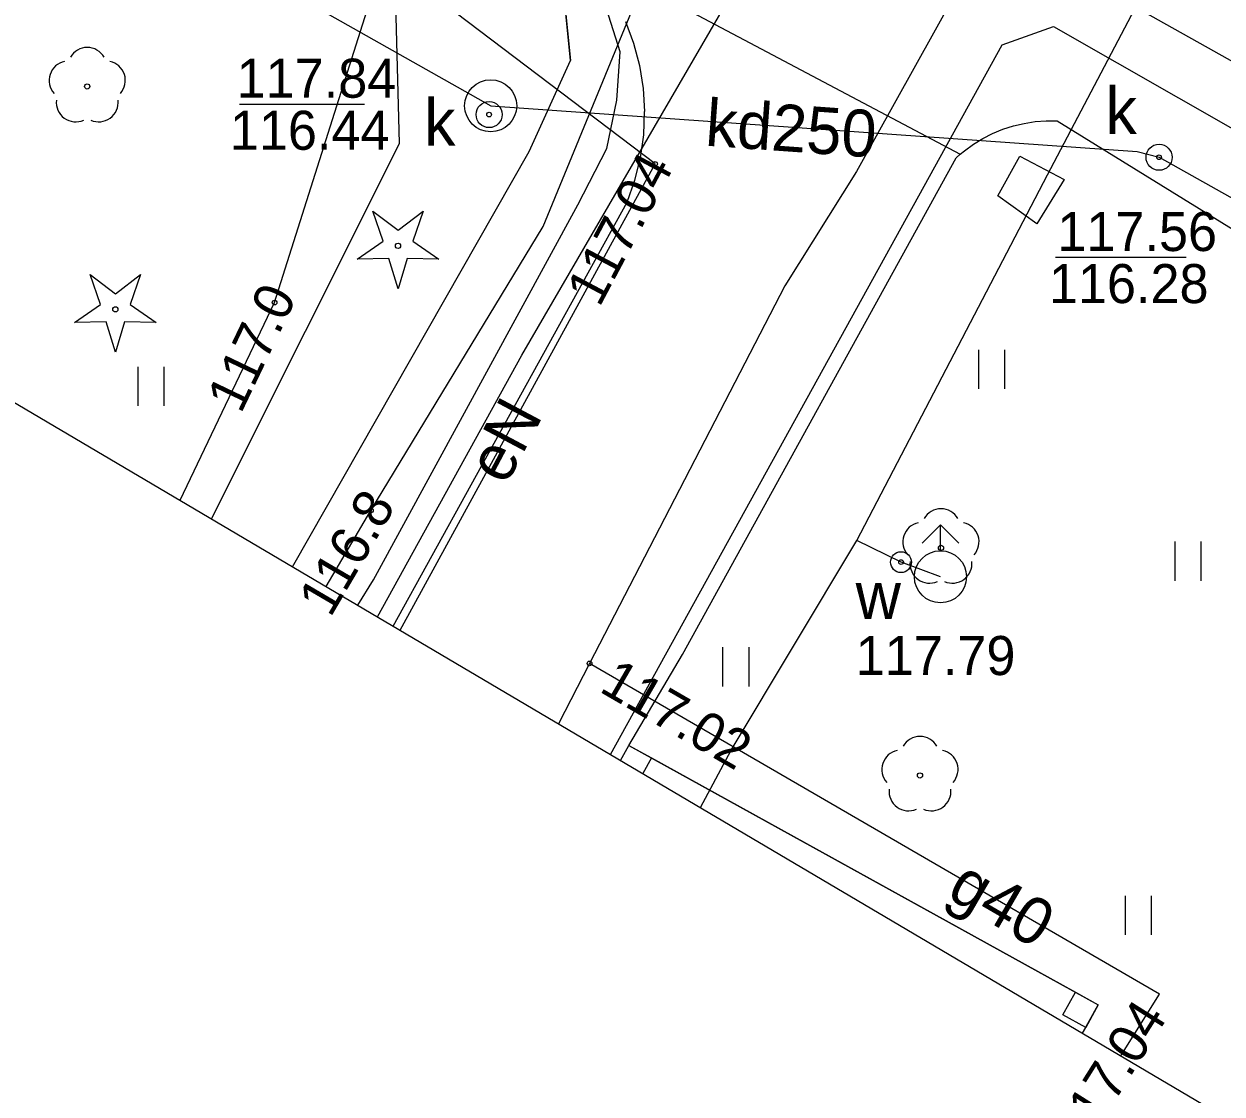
# Model space of a CAD drawing. Extents: x 6434771 to 6436222, y 5663454 to 5664782.
# Drawn here: x 6435355.97 to 6435378.99, y 5663723 to 5663743.55 of the extents above; entities that cross this region are included whole.
import ezdxf

# ---------------------------------------------------------------- set-up
doc = ezdxf.new("R2010")
doc.units = 0
for name, color, linetype in [('Warstwa 1', 7, 'Continuous'), ('Warstwa 10', 7, 'Continuous'), ('Warstwa 11', 7, 'Continuous'), ('Warstwa 12', 7, 'Continuous'), ('Warstwa 13', 7, 'Continuous'), ('Warstwa 14', 7, 'Continuous'), ('Warstwa 15', 7, 'Continuous'), ('Warstwa 2', 7, 'Continuous'), ('Warstwa 33', 7, 'Continuous'), ('Warstwa 4', 7, 'Continuous'), ('Warstwa 5', 7, 'Continuous'), ('Warstwa 6', 7, 'Continuous'), ('Warstwa 63', 7, 'Continuous'), ('Warstwa 7', 7, 'Continuous'), ('Warstwa 8', 7, 'Continuous'), ('Warstwa 9', 7, 'Continuous')]:
    doc.layers.add(name, color=color, linetype=linetype)

msp = doc.modelspace()

# ---------------------------------------------------------------- linework, layer by layer
at = {"layer": 'Warstwa 1'}
msp.add_lwpolyline([(6435374.683, 5663740.249), (6435375.105, 5663741.015), (6435375.96, 5663740.565), (6435375.434, 5663739.713)], close=True, dxfattribs=at)
at = {"layer": 'Warstwa 10'}
msp.add_lwpolyline([(6435361.782, 5663732.745), (6435362.64, 5663734.21), (6435365.95, 5663739.66), (6435367.84, 5663744.26), (6435367.54, 5663745.85), (6435365.9, 5663747.91), (6435362.42, 5663750.92), (6435353.78, 5663756.25), (6435353.7, 5663757.02), (6435355.817, 5663761.205)], dxfattribs=at)
for points in [[(6435362.375, 5663739.035), (6435362.877, 5663739.382), (6435362.675, 5663739.958), (6435363.16, 5663739.588), (6435363.645, 5663739.958), (6435363.443, 5663739.382), (6435363.945, 5663739.035), (6435363.335, 5663739.049), (6435363.16, 5663738.465), (6435362.985, 5663739.049)], [(6435356.945, 5663737.815), (6435357.447, 5663738.162), (6435357.245, 5663738.738), (6435357.73, 5663738.368), (6435358.215, 5663738.738), (6435358.013, 5663738.162), (6435358.515, 5663737.815), (6435357.905, 5663737.829), (6435357.73, 5663737.245), (6435357.555, 5663737.829)]]:
    msp.add_lwpolyline(points, close=True, dxfattribs=at)
for centre in [(6435363.16, 5663739.29), (6435357.73, 5663738.07)]:
    msp.add_circle(centre, 0.05, dxfattribs=at)
at = {"layer": 'Warstwa 11'}
for centre in [(6435357.19, 5663742.35), (6435373.59, 5663733.49), (6435373.187, 5663729.119)]:
    msp.add_circle(centre, 0.05, dxfattribs=at)
for centre, start, end in [((6435357.19, 5663742.725), 30.1471, 149.8529), ((6435356.833, 5663742.466), 102.1471, 221.8529), ((6435357.547, 5663742.466), 318.1471, 77.8529), ((6435356.97, 5663742.047), 174.1471, 293.8529), ((6435357.41, 5663742.047), 246.1471, 5.8529), ((6435373.59, 5663733.865), 30.1471, 149.8529), ((6435373.233, 5663733.606), 102.1471, 221.8529), ((6435373.947, 5663733.606), 318.1471, 77.8529), ((6435373.37, 5663733.187), 174.1471, 293.8529), ((6435373.81, 5663733.187), 246.1471, 5.8529), ((6435373.187, 5663729.494), 30.1471, 149.8529), ((6435372.83, 5663729.235), 102.1471, 221.8529), ((6435373.544, 5663729.235), 318.1471, 77.8529), ((6435372.967, 5663728.816), 174.1471, 293.8529), ((6435373.407, 5663728.816), 246.1471, 5.8529)]:
    msp.add_arc(centre, 0.375, start, end, dxfattribs=at)
at = {"layer": 'Warstwa 12'}
for points in [[(6435362.769, 5663732.163), (6435365.54, 5663737.19), (6435369.91, 5663744.72), (6435371.98, 5663748.06), (6435376.74, 5663745.33), (6435380.73, 5663752.44), (6435386.39, 5663762.93), (6435386.925, 5663762.657)], [(6435368.968, 5663728.505), (6435369.563, 5663729.603), (6435371.977, 5663733.631), (6435375.638, 5663740.652), (6435378.025, 5663745.196), (6435378.635, 5663746.357), (6435380.969, 5663750.916), (6435384.732, 5663758.112), (6435386.201, 5663760.885), (6435386.276, 5663761.304), (6435386.472, 5663761.801), (6435386.925, 5663762.657)], [(6435362.385, 5663732.389), (6435362.687, 5663732.874), (6435366.615, 5663740.077), (6435367.171, 5663741.158), (6435367.363, 5663742.09), (6435367.428, 5663743.013), (6435366.73, 5663745.215), (6435366.555, 5663745.67), (6435362.782, 5663747.85), (6435357.858, 5663750.64), (6435351.154, 5663754.539), (6435347.37, 5663756.69)], [(6435358.972, 5663734.403), (6435360.79, 5663738.2), (6435363.1, 5663745.5), (6435363.43, 5663745.55)], [(6435363.2, 5663731.908), (6435368.097, 5663740.862), (6435363.142, 5663744.622), (6435363.43, 5663745.55)], [(6435392.864, 5663734.653), (6435390.685, 5663736.389), (6435374.583, 5663745.414), (6435371.965, 5663740.715), (6435370.589, 5663738.522), (6435366.841, 5663731.27)], [(6435359.579, 5663734.045), (6435363.189, 5663741.257), (6435363.102, 5663744.676)], [(6435373.581, 5663732.935), (6435372.823, 5663733.216), (6435371.977, 5663733.631)], [(6435366.841, 5663731.27), (6435366.243, 5663730.113)], [(6435377.046, 5663723.738), (6435377.79, 5663724.92), (6435366.841, 5663731.27)]]:
    msp.add_lwpolyline(points, dxfattribs=at)
at = {"layer": 'Warstwa 14'}
for p, q in [((6435360.118, 5663742.009), (6435362.519, 5663742.009)), ((6435378.298, 5663739.069), (6435375.788, 5663739.069))]:
    msp.add_line(p, q, dxfattribs=at)
for centre in [(6435364.91, 5663741.81), (6435368.097, 5663740.862), (6435377.78, 5663740.99), (6435360.79, 5663738.2), (6435362.64, 5663734.21), (6435366.84, 5663731.27)]:
    msp.add_circle(centre, 0.045, dxfattribs=at)
at = {"layer": 'Warstwa 15'}
msp.add_circle((6435364.94, 5663741.98), 0.5, dxfattribs=at)
at = {"layer": 'Warstwa 2'}
msp.add_lwpolyline([(6435361.132, 5663733.128), (6435365.679, 5663741.101), (6435366.471, 5663742.852), (6435366.275, 5663744.844), (6435365.086, 5663745.739), (6435364.58, 5663745.255)], dxfattribs=at)
at = {"layer": 'Warstwa 33'}
for p, q in [((6435367.433, 5663729.41), (6435367.592, 5663729.697)), ((6435367.592, 5663729.697), (6435376.612, 5663724.718)), ((6435376.311, 5663724.172), (6435376.612, 5663724.718))]:
    msp.add_line(p, q, dxfattribs=at)
msp.add_lwpolyline([(6435367.434, 5663729.41), (6435367.592, 5663729.697), (6435368.03, 5663729.455), (6435367.864, 5663729.156)], dxfattribs=at)
msp.add_lwpolyline([(6435376.612, 5663724.718), (6435376.37, 5663724.28), (6435375.932, 5663724.522), (6435376.174, 5663724.96)], close=True, dxfattribs=at)
at = {"layer": 'Warstwa 4'}
for points in [[(6435373.227, 5663733.581), (6435373.581, 5663733.935)], [(6435373.935, 5663733.581), (6435373.581, 5663733.935)], [(6435373.581, 5663733.435), (6435373.581, 5663733.935)]]:
    msp.add_lwpolyline(points, dxfattribs=at)
for centre, radius in [((6435364.91, 5663741.81), 0.25), ((6435377.78, 5663740.99), 0.25), ((6435372.823, 5663733.216), 0.2), ((6435373.581, 5663732.935), 0.5)]:
    msp.add_circle(centre, radius, dxfattribs=at)
at = {"layer": 'Warstwa 5'}
for p, q in [((6435366.275, 5663744.844), (6435366.471, 5663742.852)), ((6435365.679, 5663741.101), (6435366.471, 5663742.852)), ((6435374.779, 5663741.528), (6435374.981, 5663741.593)), ((6435374.981, 5663741.593), (6435375.188, 5663741.642)), ((6435375.188, 5663741.642), (6435375.397, 5663741.675)), ((6435375.397, 5663741.675), (6435375.608, 5663741.69)), ((6435375.608, 5663741.69), (6435375.82, 5663741.69)), ((6435375.82, 5663741.69), (6435389.318, 5663733.355)), ((6435374.213, 5663741.241), (6435374.394, 5663741.352)), ((6435374.394, 5663741.352), (6435374.583, 5663741.448)), ((6435374.583, 5663741.448), (6435374.779, 5663741.528)), ((6435361.132, 5663733.128), (6435365.679, 5663741.101)), ((6435373.961, 5663741.049), (6435374.042, 5663741.117)), ((6435374.042, 5663741.117), (6435374.213, 5663741.241)), ((6435368.626, 5663731.443), (6435373.88, 5663740.98)), ((6435373.88, 5663740.98), (6435373.961, 5663741.049)), ((6435374.32, 5663736.542), (6435374.32, 5663737.292)), ((6435374.82, 5663736.542), (6435374.82, 5663737.292)), ((6435358.17, 5663736.217), (6435358.17, 5663736.967)), ((6435358.67, 5663736.217), (6435358.67, 5663736.967)), ((6435378.089, 5663732.86), (6435378.089, 5663733.61)), ((6435378.589, 5663732.86), (6435378.589, 5663733.61)), ((6435367.592, 5663729.697), (6435368.626, 5663731.443)), ((6435369.403, 5663730.831), (6435369.403, 5663731.581)), ((6435369.903, 5663730.831), (6435369.903, 5663731.581)), ((6435367.592, 5663729.697), (6435368.03, 5663729.455)), ((6435368.03, 5663729.455), (6435376.174, 5663724.96)), ((6435377.133, 5663726.059), (6435377.133, 5663726.809)), ((6435377.633, 5663726.059), (6435377.633, 5663726.809)), ((6435376.174, 5663724.96), (6435376.612, 5663724.718)), ((6435376.371, 5663724.28), (6435376.612, 5663724.718)), ((6435376.311, 5663724.172), (6435376.371, 5663724.28))]:
    msp.add_line(p, q, dxfattribs=at)
at = {"layer": 'Warstwa 6'}
for centre in [(6435364.91, 5663741.81), (6435377.78, 5663740.99), (6435372.823, 5663733.216)]:
    msp.add_circle(centre, 0.045, dxfattribs=at)
at = {"layer": 'Warstwa 63'}
msp.add_lwpolyline([(6435677.2, 5663546.629), (6436084.093, 5664236.205), (6435222.122, 5664744.822), (6434815.229, 5664055.245)], close=True, dxfattribs=at)
at = {"layer": 'Warstwa 7'}
for points in [[(6435350.01, 5663750.4), (6435364.94, 5663741.98), (6435377.36, 5663741.1), (6435377.78, 5663740.99)], [(6435367.242, 5663729.523), (6435374.765, 5663743.152), (6435375.75, 5663743.5), (6435387.847, 5663736.603), (6435417.543, 5663719.444), (6435418.234, 5663719.515), (6435419.223, 5663720.234), (6435421.557, 5663724.706), (6435423.255, 5663725.355), (6435424.546, 5663724.59), (6435426.224, 5663723.589), (6435427.499, 5663723.034)], [(6435377.78, 5663740.99), (6435395.59, 5663730.999), (6435419.418, 5663717.351)]]:
    msp.add_lwpolyline(points, dxfattribs=at)
at = {"layer": 'Warstwa 8'}
for p, q in [((6435366.58, 5663744.96), (6435373.961, 5663741.049)), ((6435367.529, 5663743.601), (6435367.686, 5663743.184)), ((6435367.686, 5663743.184), (6435367.801, 5663742.754)), ((6435367.801, 5663742.754), (6435367.872, 5663742.314)), ((6435367.872, 5663742.314), (6435367.898, 5663741.869)), ((6435367.88, 5663741.423), (6435367.898, 5663741.869)), ((6435367.817, 5663740.982), (6435367.88, 5663741.423)), ((6435367.71, 5663740.55), (6435367.817, 5663740.982)), ((6435368.626, 5663731.443), (6435373.88, 5663740.98)), ((6435373.88, 5663740.98), (6435373.961, 5663741.049)), ((6435367.56, 5663740.13), (6435367.71, 5663740.55)), ((6435363.066, 5663731.987), (6435367.56, 5663740.13)), ((6435367.592, 5663729.697), (6435368.626, 5663731.443)), ((6435367.433, 5663729.41), (6435367.592, 5663729.697))]:
    msp.add_line(p, q, dxfattribs=at)
at = {"layer": 'Warstwa 9'}
for p, q in [((6435366.58, 5663744.96), (6435373.961, 5663741.049)), ((6435374.779, 5663741.528), (6435374.981, 5663741.593)), ((6435374.981, 5663741.593), (6435375.188, 5663741.642)), ((6435375.188, 5663741.642), (6435375.397, 5663741.675)), ((6435375.397, 5663741.675), (6435375.608, 5663741.69)), ((6435375.608, 5663741.69), (6435375.82, 5663741.69)), ((6435375.82, 5663741.69), (6435389.318, 5663733.355)), ((6435374.213, 5663741.241), (6435374.394, 5663741.352)), ((6435374.394, 5663741.352), (6435374.583, 5663741.448)), ((6435374.583, 5663741.448), (6435374.779, 5663741.528)), ((6435373.961, 5663741.049), (6435374.042, 5663741.117)), ((6435374.042, 5663741.117), (6435374.213, 5663741.241)), ((6435367.433, 5663729.41), (6435367.592, 5663729.697)), ((6435367.592, 5663729.697), (6435376.612, 5663724.718)), ((6435376.311, 5663724.172), (6435376.612, 5663724.718))]:
    msp.add_line(p, q, dxfattribs=at)

# ---------------------------------------------------------------- texts
at = {"layer": 'Warstwa 13'}
for s, rotation, p in [('eN', 62.0227, (6435365.231, 5663734.67)), ('g40', 329.8862, (6435373.673, 5663726.787))]:
    msp.add_text(s, height=0.9, rotation=rotation, dxfattribs=at).set_placement(p)
at = {"layer": 'Warstwa 14'}
for s, p in [('116.44', (6435359.929, 5663741.134)), ('116.28', (6435375.663, 5663738.19))]:
    msp.add_text(s, height=0.75, dxfattribs=at).set_placement(p)
for s, rotation, p in [('117.04', 62.0227, (6435367.027, 5663738.092)), ('117.0', 64.4176, (6435360.14, 5663736.049)), ('116.8', 59.6449, (6435361.859, 5663732.135)), ('117.02', 329.8862, (6435367.003, 5663730.743)), ('117.04', 57.7885, (6435376.318, 5663721.88))]:
    msp.add_text(s, height=0.75, rotation=rotation, dxfattribs=at).set_placement(p)
at = {"layer": 'Warstwa 5'}
for s, p in [('k', (6435376.752, 5663741.435)), ('k', (6435363.662, 5663741.214)), ('w', (6435371.951, 5663732.124))]:
    msp.add_text(s, height=0.9, dxfattribs=at).set_placement(p)
at = {"layer": 'Warstwa 6'}
for s, p in [('117.84', (6435360.06, 5663742.134)), ('117.56', (6435375.826, 5663739.19)), ('117.79', (6435371.953, 5663731.048))]:
    msp.add_text(s, height=0.75, dxfattribs=at).set_placement(p)
at = {"layer": 'Warstwa 7'}
msp.add_text('kd250', height=0.9, rotation=355.95, dxfattribs=at).set_placement((6435369.048, 5663741.215))

doc.saveas('drawing.dxf')
